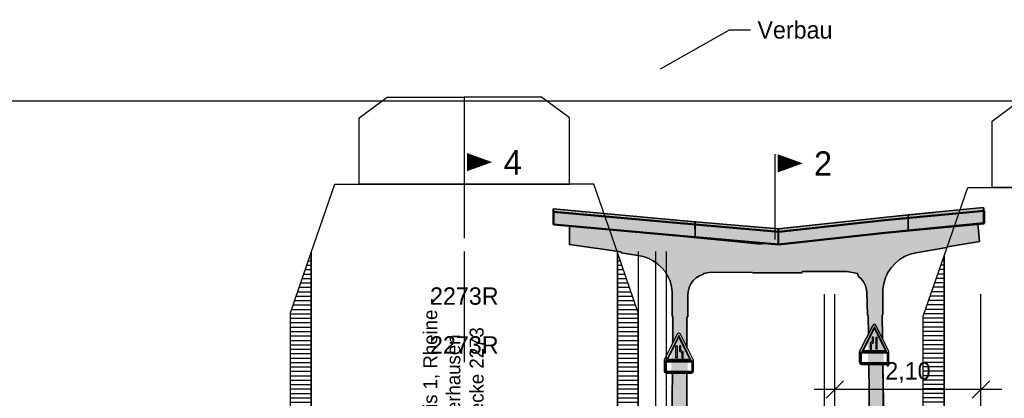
# Model space of a CAD drawing. Extents: x -805 to 3526, y -961 to 1039.
# Tile 447 of 471: x 1479.38 to 1493.53, y 38.4 to 43.84. Entities that reach past the tile are written whole.
import ezdxf
from ezdxf import colors
from ezdxf.entities.mleader import LeaderData, LeaderLine
from ezdxf.enums import TextEntityAlignment as Align
from ezdxf.math import Vec2, Vec3

# ---------------------------------------------------------------- set-up
doc = ezdxf.new("R2010")
doc.units = 0
for name, pattern in [('ACAD_ISO10W100', [18, 12, -3, 0, -3]), ('AUSGEZOGEN', [2, 1, 1]), ('STRICHPUNKT2', [12.7, 6.35, -3.175, 0, -3.175]), ('STRICHPUNKTX2', [50.8, 25.4, -12.7, 0, -12.7])]:
    doc.linetypes.add(name, pattern=pattern)
doc.layers.get('0').update_dxf_attribs({"color": 251})
for name, color, linetype in [('361___H__Lichtraumprofil GC Hauptgleise', 8, 'Continuous'), ('Lichtraumprofil', 9, 'Continuous'), ('Schnitt 3 m', 251, 'Continuous'), ('TTK-P-Abbruch', 40, 'Continuous'), ('TTK-P-Gleisachse', 250, 'Continuous'), ('TTK-P-PU', 12, 'Continuous'), ('TTK-P-QP Block', 162, 'Continuous'), ('TTK-P-Verbau', 35, 'Continuous'), ('TTK-P-Verm-ProVI', 112, 'Continuous'), ('TTK-Schnittlinien 200', 3, 'Continuous')]:
    doc.layers.add(name, color=color, linetype=linetype)
for name, color, linetype, lineweight in [('EB-2236S-GLEIS-TXT', 7, 'Continuous', 25), ('VE22-087 - Bf_Dorsten-Hervest ModellRevit2021_rvt-1-Schnitt 2$0$A-ROOF', 132, 'Continuous', 9), ('VE22-087 - Bf_Dorsten-Hervest ModellRevit2021_rvt-1-Schnitt 2$0$A-ROOF-FNSH', 132, 'Continuous', 35), ('VE22-087 - Bf_Dorsten-Hervest ModellRevit2021_rvt-1-Schnitt 2$0$A-ROOF-PATT', 132, 'Continuous', 9)]:
    doc.layers.add(name, color=color, linetype=linetype, lineweight=lineweight)
doc.styles.add('AKG DIN 6776', font='AKG_DIN67.TTF')
doc.styles.add('PROVI', font='PROVI.SHX')
doc.styles.get("Standard").update_dxf_attribs({"font": 'arial.ttf'})
doc.dimstyles.new('TTK', dxfattribs={"dimtxt": 2.5, "dimasz": 2.5, "dimexe": 3.5, "dimexo": 0.1, "dimgap": 1, "dimtad": 1, "dimzin": 0, "dimtxsty": 'AKG DIN 6776', "dimblk": 'OBLIQUE', "dimcen": -0.09, "dimdle": 3, "dimclrd": 256, "dimclre": 256, "dimclrt": 256, "dimadec": 3, "dimazin": 0, "dimtfac": 1, "dimtofl": 0, "dimtmove": 0, "dimatfit": 3, "dimldrblk": 'OBLIQUE', "dimfxl": 7, "dimfxlon": 1, "dimtolj": 1, "dimtzin": 0, "dimlwd": -1, "dimlwe": -1, "dimarcsym": 0})
pattern_1 = [(0, (-142.0505128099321, 86.79225352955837), (1.387778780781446e-17, 0.0635), [])]
pattern_2 = [(45, (-142.0505128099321, 87.4323611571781), (-0.04490128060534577, 0.04490128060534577), [])]

# ---------------------------------------------------------------- blocks, each defined once
blk = doc.blocks.new('_None')
blk = doc.blocks.new('ProVi SchnittF')
at = {"layer": 'EB-2236S-GLEIS-TXT', "style": 'PROVI'}
blk.add_text('2273R', height=0.25, dxfattribs=at).set_placement((-3.57892069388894, 8.04042459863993), align=Align.CENTER)
blk = doc.blocks.new('A$C59C97115')
at = {"layer": 'Lichtraumprofil', "transparency": 33554559}
h = blk.add_hatch(dxfattribs=at)
h.set_pattern_fill('ANSI31', color=42, scale=0.02, angle=315)
h.set_pattern_definition(pattern_1)
h.paths.add_polyline_path([(-2.19999999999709, 3.917187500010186), (-2.5, 3.049999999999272), (-2.5, 0.3800000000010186), (-2.19999999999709, 0.3800000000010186)])
h = blk.add_hatch(dxfattribs=at)
h.set_pattern_fill('ANSI31', color=42, scale=0.02, angle=315)
h.set_pattern_definition(pattern_1)
h.paths.add_polyline_path([(2.19999999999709, 3.917187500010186), (2.5, 3.049999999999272), (2.5, 0.3800000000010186), (2.19999999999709, 0.3800000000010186)])
h = blk.add_hatch(dxfattribs=at)
h.set_pattern_fill('ANSI31', color=42, scale=0.02)
h.set_pattern_definition(pattern_2)
h.paths.add_polyline_path([(-1.600000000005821, 0.3799999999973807), (-1.69999999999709, 0.3799999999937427), (-1.700000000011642, 0.7599999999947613), (-2.19999999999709, 0.7599999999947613), (-2.5, 0.7599999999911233), (-2.5, -3.637978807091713e-12), (-1.274999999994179, -3.637978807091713e-12)])
h = blk.add_hatch(dxfattribs=at)
h.set_pattern_fill('ANSI31', color=42, scale=0.02)
h.set_pattern_definition(pattern_2)
h.paths.add_polyline_path([(1.600000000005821, 0.3799999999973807), (1.69999999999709, 0.3799999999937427), (1.700000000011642, 0.7599999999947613), (2.19999999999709, 0.7599999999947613), (2.5, 0.7599999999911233), (2.5, -3.637978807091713e-12), (1.274999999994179, -3.637978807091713e-12)])
at = {"layer": 'Lichtraumprofil', "color": 42}
for p, q in [((-2.19999999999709, 3.917187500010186), (-1.860000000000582, 4.900000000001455)), ((-1.860000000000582, 4.900000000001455), (-1.509999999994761, 4.900000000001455)), ((-1.615000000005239, 4.900000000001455), (0, 4.900000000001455)), ((1.615000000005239, 4.900000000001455), (0, 4.900000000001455)), ((1.860000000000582, 4.900000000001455), (1.509999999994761, 4.900000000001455)), ((2.19999999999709, 3.917187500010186), (1.860000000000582, 4.900000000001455)), ((-2.19999999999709, 0.7599999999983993), (-2.19999999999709, 3.917187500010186)), ((2.19999999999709, 0.7599999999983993), (2.19999999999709, 3.917187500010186)), ((-1.700000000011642, 0.7599999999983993), (-2.19999999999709, 0.7599999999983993)), ((-1.69999999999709, 0.3799999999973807), (-1.700000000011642, 0.7599999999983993)), ((1.69999999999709, 0.3799999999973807), (1.700000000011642, 0.7599999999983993)), ((1.700000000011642, 0.7599999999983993), (2.19999999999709, 0.7599999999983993)), ((-1.600000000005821, 0.3800000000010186), (-1.69999999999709, 0.3799999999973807)), ((-1.274999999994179, 0), (-1.600000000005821, 0.3800000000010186)), ((1.274999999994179, 0), (1.600000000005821, 0.3800000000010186)), ((1.600000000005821, 0.3800000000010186), (1.69999999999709, 0.3799999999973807)), ((0, 0), (-1.274999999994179, 0)), ((0, 0), (1.274999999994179, 0))]:
    blk.add_line(p, q, dxfattribs=at)
at = {"layer": 'Lichtraumprofil', "color": 42, "flags": 128}
for points in [[(-1.509999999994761, 4.900000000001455), (-1.509999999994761, 5.849999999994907), (-1.10999999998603, 6.150000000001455), (0, 6.150000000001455), (0, 4.900000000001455), (-1.509999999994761, 4.900000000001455)], [(1.509999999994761, 4.900000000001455), (1.509999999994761, 5.849999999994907), (1.10999999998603, 6.150000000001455), (0, 6.150000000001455), (0, 4.900000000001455), (1.509999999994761, 4.900000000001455)], [(-2.19999999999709, 3.917187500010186), (-2.19999999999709, 0.3800000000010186), (-2.5, 0.3800000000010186), (-2.5, 3.049999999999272), (-2.19999999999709, 3.917187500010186)], [(2.19999999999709, 3.917187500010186), (2.19999999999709, 0.3800000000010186), (2.5, 0.3800000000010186), (2.5, 3.049999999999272), (2.19999999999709, 3.917187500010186)], [(-2.5, 0.7599999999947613), (-2.5, 0), (-1.274999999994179, 0), (-1.600000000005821, 0.3800000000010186), (-1.69999999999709, 0.3799999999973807), (-1.700000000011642, 0.7599999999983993), (-2.19999999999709, 0.7599999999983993), (-2.19999999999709, 0.7599999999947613), (-2.5, 0.7599999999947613)], [(2.5, 0.7599999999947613), (2.5, 0), (1.274999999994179, 0), (1.600000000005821, 0.3800000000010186), (1.69999999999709, 0.3799999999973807), (1.700000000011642, 0.7599999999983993), (2.19999999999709, 0.7599999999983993), (2.19999999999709, 0.7599999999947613), (2.5, 0.7599999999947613)]]:
    blk.add_lwpolyline(points, dxfattribs=at)
blk = doc.blocks.new('_OBLIQUE')
at = {"color": 0, "linetype": 'ByBlock'}
blk.add_line((-0.5, -0.5), (0.5, 0.5), dxfattribs=at)
blk = doc.blocks.new('*D658')
at = {"layer": 'DEFPOINTS', "color": 0}
for p in [(1491.098034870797, 38.52596669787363), (1493.198034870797, 37.37371682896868), (1491.098034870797, 36.39333936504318)]:
    blk.add_point(p, dxfattribs=at)
at = {"layer": 'TTK-P-PU'}
for p, q in [((1491.098034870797, 37.82596669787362), (1491.098034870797, 38.87596669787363)), ((1493.198034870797, 37.82596669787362), (1493.198034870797, 38.87596669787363)), ((1493.498034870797, 38.52596669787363), (1490.798034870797, 38.52596669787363))]:
    blk.add_line(p, q, dxfattribs=at)
at = {"layer": 'TTK-P-PU', "xscale": 0.25, "yscale": 0.25, "zscale": 0.25, "rotation": 180}
blk.add_blockref('_OBLIQUE', (1491.098034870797, 38.52596669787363), dxfattribs=at)
at = {"layer": 'TTK-P-PU', "xscale": 0.25, "yscale": 0.25, "zscale": 0.25}
blk.add_blockref('_OBLIQUE', (1493.198034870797, 38.52596669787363), dxfattribs=at)
at = {"layer": 'TTK-P-PU', "insert": (1492.148034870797, 38.76984690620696), "char_height": 0.25, "attachment_point": 5, "style": 'AKG DIN 6776'}
blk.add_mtext('\\A1;2,10', dxfattribs=at)
blk = doc.blocks.new('P-HP-Dorsten 2022  - Schnitt 2 Süden')
at = {"layer": 'VE22-087 - Bf_Dorsten-Hervest ModellRevit2021_rvt-1-Schnitt 2$0$A-ROOF-PATT'}
h = blk.add_hatch(dxfattribs=at)
h.set_pattern_fill('FP_9', color=40, style=0, pattern_type=2)
h.set_pattern_definition([(5.469999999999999, (-0.31208, 39.86199999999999), (-0.01821330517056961, 3.842356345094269e-06), [])])
h.paths.add_polyline_path([(9.371756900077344, 40.99445172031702), (10.79671317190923, 41.12977320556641), (10.79671317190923, 41.13063948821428), (9.422174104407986, 41.00010670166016)])
h = blk.add_hatch(dxfattribs=at)
h.set_pattern_fill('FP_10', color=55, style=0, pattern_type=2)
h.set_pattern_definition([(175.056, (0.4181, 41.413), (-0.005530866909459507, -3.351096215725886e-06), [])])
h.paths.add_polyline_path([(7.848272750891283, 40.82918338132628), (7.848272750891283, 40.82941993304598), (7.847333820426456, 40.8292645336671)])
at = {"layer": 'VE22-087 - Bf_Dorsten-Hervest ModellRevit2021_rvt-1-Schnitt 2$0$A-ROOF', "color": 40, "lineweight": 50}
for p, q in [((4.610268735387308, 41.074730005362), (4.610268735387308, 40.89473000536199)), ((4.610268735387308, 41.074730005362), (6.267282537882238, 40.92582934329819)), ((9.37166921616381, 40.95444339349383), (10.79671317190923, 41.0897713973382)), ((10.79671349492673, 40.90977142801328), (10.79671349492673, 41.08977142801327)), ((6.267282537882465, 40.92582934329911), (7.848272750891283, 40.78918338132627)), ((7.848272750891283, 40.7891833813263), (9.371669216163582, 40.9544433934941)), ((9.371669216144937, 40.77444339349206), (10.79671349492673, 40.90977142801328)), ((4.610268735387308, 40.89473000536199), (6.267282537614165, 40.74582934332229)), ((7.848272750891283, 40.60918338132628), (9.371669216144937, 40.77444339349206)), ((6.267282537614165, 40.74582934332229), (7.848272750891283, 40.60918338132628))]:
    blk.add_line(p, q, dxfattribs=at)
at = {"layer": 'VE22-087 - Bf_Dorsten-Hervest ModellRevit2021_rvt-1-Schnitt 2$0$A-ROOF', "color": 40, "lineweight": 25}
for p, q in [((6.281391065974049, 40.96467047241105), (6.323032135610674, 40.96125008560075)), ((9.422173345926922, 41.00010787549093), (9.371669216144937, 40.99444339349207)), ((10.79671349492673, 40.90977142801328), (10.79704317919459, 40.91067113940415)), ((7.848547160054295, 40.82939887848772), (7.848272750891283, 40.82918338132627))]:
    blk.add_line(p, q, dxfattribs=at)
at = {"layer": 'VE22-087 - Bf_Dorsten-Hervest ModellRevit2021_rvt-1-Schnitt 2$0$A-ROOF-FNSH', "color": 40, "lineweight": 25}
for p, q in [((4.610268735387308, 41.114730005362), (4.610268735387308, 41.074730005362)), ((10.01487716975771, 41.05552505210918), (9.37166962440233, 40.99444343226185)), ((10.79671349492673, 41.08977142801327), (10.79671349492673, 41.12977142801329)), ((7.848272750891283, 40.82918338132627), (6.267282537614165, 40.96582934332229)), ((9.371669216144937, 40.99444339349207), (7.848272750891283, 40.82918338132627))]:
    blk.add_line(p, q, dxfattribs=at)

msp = doc.modelspace()

# ---------------------------------------------------------------- hatches: boundary and pattern name
at = {"layer": 'TTK-P-Abbruch', "transparency": 33554483}
h = msp.add_hatch(color=251, dxfattribs=at)
h.dxf.hatch_style = 1
edge = h.paths.add_edge_path()
edge.add_line((1487.050113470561, 41.11822571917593), (1487.050125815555, 40.89822588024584))
edge.add_line((1487.050125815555, 40.89822588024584), (1487.284290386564, 40.8771885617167))
edge.add_line((1487.284290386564, 40.8771885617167), (1487.284290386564, 40.60928765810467))
edge.add_line((1487.284290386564, 40.60928765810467), (1488.340771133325, 40.43409035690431))
edge.add_arc((1488.206793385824, 39.89906679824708), 0.5515435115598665, 6.900213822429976, 75.9413974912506, ccw=False)
edge.add_line((1488.754342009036, 39.96532953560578), (1488.73462604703, 36.88056852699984))
edge.add_line((1488.73462604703, 36.88056852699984), (1488.619940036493, 36.88056852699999))
edge.add_line((1488.619940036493, 36.88056852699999), (1488.619940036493, 36.48056852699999))
edge.add_line((1488.619940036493, 36.48056852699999), (1488.319940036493, 36.08056852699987))
edge.add_line((1488.319940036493, 36.08056852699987), (1488.319940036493, 35.28056852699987))
edge.add_line((1488.319940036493, 35.28056852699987), (1488.077037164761, 34.98908508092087))
edge.add_line((1488.077037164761, 34.98908508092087), (1488.069940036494, 33.67290557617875))
edge.add_line((1488.069940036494, 33.67290557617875), (1489.128617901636, 33.61886529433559))
edge.add_line((1489.128617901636, 33.61886529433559), (1489.116711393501, 36.88056852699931))
edge.add_line((1489.116711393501, 36.88056852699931), (1488.972469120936, 36.88056852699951))
edge.add_line((1488.972469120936, 36.88056852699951), (1488.989164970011, 39.93339953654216))
edge.add_arc((1489.320392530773, 39.86946776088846), 0.3373410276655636, 94.86668855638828, 169.0754162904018, ccw=False)
edge.add_line((1489.291773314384, 40.20559260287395), (1491.275306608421, 40.21812159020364))
edge.add_line((1491.275306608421, 40.21812159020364), (1491.423115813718, 40.19205875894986))
edge.add_line((1491.423115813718, 40.19205875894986), (1491.444882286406, 40.13780035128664))
edge.add_arc((1491.257347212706, 39.90220518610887), 0.3011220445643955, 9.702097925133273, 51.48001364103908, ccw=False)
edge.add_line((1491.554162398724, 39.952951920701), (1491.599408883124, 37.76041029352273))
edge.add_line((1491.599408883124, 37.76041029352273), (1491.453662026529, 37.76041029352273))
edge.add_line((1491.453662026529, 37.76041029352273), (1491.428617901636, 33.66574696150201))
edge.add_line((1491.428617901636, 33.66574696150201), (1492.48555768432, 33.67290557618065))
edge.add_line((1492.48555768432, 33.67290557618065), (1492.485557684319, 34.98056852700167))
edge.add_line((1492.485557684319, 34.98056852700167), (1492.235557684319, 35.28056852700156))
edge.add_line((1492.235557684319, 35.28056852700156), (1492.235557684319, 36.08056852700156))
edge.add_line((1492.235557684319, 36.08056852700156), (1491.935557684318, 36.48056852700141))
edge.add_line((1491.935557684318, 36.48056852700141), (1491.935557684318, 36.88056852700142))
edge.add_line((1491.935557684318, 36.88056852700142), (1491.825845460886, 36.88056852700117))
edge.add_line((1491.825845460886, 36.88056852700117), (1491.788448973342, 39.96269522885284))
edge.add_arc((1492.359328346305, 39.9213313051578), 0.5723759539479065, 104.1089881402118, 175.8557902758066, ccw=False)
edge.add_line((1492.219801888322, 40.47644084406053), (1493.178246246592, 40.65204607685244))
edge.add_line((1493.178246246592, 40.65204607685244), (1493.1501941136, 40.90585182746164))
edge.add_line((1493.1501941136, 40.90585182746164), (1493.235004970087, 40.91680643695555))
edge.add_line((1493.235004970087, 40.91680643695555), (1493.235013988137, 41.13680672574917))
edge.add_line((1493.235013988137, 41.13680672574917), (1490.28676767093, 40.83155804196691))
edge.add_line((1490.28676767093, 40.83155804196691), (1487.050113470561, 41.11822571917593))

# ---------------------------------------------------------------- linework, layer by layer
at = {"layer": 'Schnitt 3 m', "color": 251, "lineweight": 35}
for p, q in [((1489.087436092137, 40.93519288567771), (1487.050113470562, 41.11822571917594)), ((1487.050113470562, 41.11822571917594), (1487.050125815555, 40.89822588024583)), ((1493.235013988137, 41.13680672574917), (1492.149340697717, 41.03384543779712)), ((1493.235004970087, 40.91680643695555), (1493.235013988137, 41.13680672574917)), ((1487.050125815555, 40.89822588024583), (1489.087472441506, 40.71519089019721)), ((1489.087472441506, 40.71519089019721), (1489.087436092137, 40.93519288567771)), ((1490.28676767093, 40.83155804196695), (1489.088073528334, 40.93512612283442)), ((1489.088073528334, 40.93512612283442), (1489.088104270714, 40.71512443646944)), ((1492.149398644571, 41.03367691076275), (1490.28517588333, 40.83164101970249)), ((1492.149340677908, 41.03367062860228), (1492.149315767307, 40.81384363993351)), ((1492.149315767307, 40.81384363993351), (1493.235004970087, 40.91680643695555)), ((1492.149349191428, 40.81367333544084), (1492.149398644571, 41.03367691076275)), ((1490.28517588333, 40.83164101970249), (1490.28515810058, 40.61164087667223)), ((1490.28515810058, 40.61164087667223), (1492.149349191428, 40.81367333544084)), ((1490.286778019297, 40.61155811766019), (1490.28676767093, 40.83155804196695)), ((1489.088104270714, 40.71512443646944), (1490.286778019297, 40.61155811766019))]:
    msp.add_line(p, q, dxfattribs=at)
at = {"layer": 'Schnitt 3 m', "color": 251}
for p, q in [((1493.177666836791, 40.65204607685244), (1493.1501941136, 40.90585182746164)), ((1493.1501941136, 40.90585182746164), (1493.150773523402, 40.90585182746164)), ((1493.150773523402, 40.90585182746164), (1493.1501941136, 40.90585182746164)), ((1493.1501941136, 40.90585182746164), (1493.177666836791, 40.65204607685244)), ((1493.150773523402, 40.90585182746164), (1493.178246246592, 40.65204607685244)), ((1493.178246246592, 40.65204607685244), (1493.150773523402, 40.90585182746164)), ((1487.284290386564, 40.8771885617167), (1487.284290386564, 40.60928765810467)), ((1487.284290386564, 40.60928765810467), (1487.284290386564, 40.8771885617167)), ((1489.756508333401, 40.64067898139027), (1487.784378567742, 40.83226069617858)), ((1487.792084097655, 40.83156843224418), (1489.757087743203, 40.64067898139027)), ((1489.757087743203, 40.64067898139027), (1487.792084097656, 40.8315684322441)), ((1492.158044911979, 40.81467148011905), (1492.149349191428, 40.81367333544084)), ((1489.088104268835, 40.71513788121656), (1489.087472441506, 40.71519089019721)), ((1490.035195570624, 40.61360602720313), (1489.756508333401, 40.64067898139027)), ((1489.757087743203, 40.64067898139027), (1490.0356867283, 40.61361460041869)), ((1490.0356867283, 40.61361460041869), (1489.757087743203, 40.64067898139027)), ((1490.224775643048, 40.61691516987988), (1490.035195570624, 40.61360602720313)), ((1492.717345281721, 40.57345727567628), (1493.177666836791, 40.65204607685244)), ((1493.177666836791, 40.65204607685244), (1492.717345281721, 40.57345727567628)), ((1493.178246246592, 40.65204607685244), (1492.717924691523, 40.57345727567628)), ((1492.717924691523, 40.57345727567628), (1493.178246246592, 40.65204607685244)), ((1493.177666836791, 40.65204607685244), (1493.178246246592, 40.65204607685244)), ((1493.178246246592, 40.65204607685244), (1493.177666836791, 40.65204607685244)), ((1487.284290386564, 40.60928765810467), (1488.026785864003, 40.50038888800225)), ((1488.026785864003, 40.50038888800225), (1487.284290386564, 40.60928765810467)), ((1488.026785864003, 40.50038888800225), (1488.026785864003, 40.48538888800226)), ((1488.026785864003, 40.48538888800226), (1488.026785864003, 40.50038888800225)), ((1488.026785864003, 40.48538888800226), (1488.263830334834, 40.44784461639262)), ((1488.263830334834, 40.44784461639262), (1488.026785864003, 40.48538888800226)), ((1492.178260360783, 40.46626935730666), (1492.260184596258, 40.4866123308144)), ((1492.260184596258, 40.4866123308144), (1492.178260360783, 40.46626935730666)), ((1492.26076400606, 40.4866123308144), (1492.178839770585, 40.46626935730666)), ((1492.178839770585, 40.46626935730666), (1492.26076400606, 40.4866123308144)), ((1492.260184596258, 40.4866123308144), (1492.706738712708, 40.56285067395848)), ((1492.706738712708, 40.56285067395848), (1492.260184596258, 40.4866123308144)), ((1492.260184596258, 40.4866123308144), (1492.26076400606, 40.4866123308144)), ((1492.26076400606, 40.4866123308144), (1492.260184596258, 40.4866123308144)), ((1492.707318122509, 40.56285067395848), (1492.26076400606, 40.4866123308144)), ((1492.26076400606, 40.4866123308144), (1492.707318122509, 40.56285067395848)), ((1492.706738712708, 40.56285067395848), (1492.717345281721, 40.57345727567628)), ((1492.717345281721, 40.57345727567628), (1492.706738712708, 40.56285067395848)), ((1492.706738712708, 40.56285067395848), (1492.707318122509, 40.56285067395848)), ((1492.707318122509, 40.56285067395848), (1492.706738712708, 40.56285067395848)), ((1492.717924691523, 40.57345727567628), (1492.707318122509, 40.56285067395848)), ((1492.707318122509, 40.56285067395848), (1492.717924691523, 40.57345727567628)), ((1492.717345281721, 40.57345727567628), (1492.717924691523, 40.57345727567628)), ((1492.717924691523, 40.57345727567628), (1492.717345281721, 40.57345727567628)), ((1488.263830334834, 40.44784461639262), (1488.340771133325, 40.43409035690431)), ((1488.340771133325, 40.43409035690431), (1488.263830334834, 40.44784461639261)), ((1488.340771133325, 40.43409035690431), (1488.415018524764, 40.4096691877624)), ((1488.415018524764, 40.4096691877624), (1488.340771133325, 40.43409035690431)), ((1488.415018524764, 40.4096691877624), (1488.485101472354, 40.37506495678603)), ((1488.485101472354, 40.37506495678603), (1488.415018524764, 40.4096691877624)), ((1488.485101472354, 40.37506495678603), (1488.549631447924, 40.33096326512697)), ((1488.549631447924, 40.33096326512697), (1488.485101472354, 40.37506495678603)), ((1491.906244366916, 40.27417292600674), (1491.962727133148, 40.33690358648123)), ((1491.962727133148, 40.33690358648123), (1491.906244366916, 40.27417292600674)), ((1491.96330654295, 40.33690358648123), (1491.906823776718, 40.27417292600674)), ((1491.906823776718, 40.27417292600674), (1491.96330654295, 40.33690358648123)), ((1491.962727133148, 40.33690358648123), (1492.027874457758, 40.3905809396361)), ((1492.027874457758, 40.3905809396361), (1491.962727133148, 40.33690358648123)), ((1491.962727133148, 40.33690358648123), (1491.96330654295, 40.33690358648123)), ((1491.96330654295, 40.33690358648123), (1491.962727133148, 40.33690358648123)), ((1492.02845386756, 40.3905809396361), (1491.96330654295, 40.33690358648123)), ((1491.96330654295, 40.33690358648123), (1492.02845386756, 40.3905809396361)), ((1492.027874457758, 40.3905809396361), (1492.10025056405, 40.43402199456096)), ((1492.10025056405, 40.43402199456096), (1492.027874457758, 40.3905809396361)), ((1492.027874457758, 40.3905809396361), (1492.02845386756, 40.3905809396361)), ((1492.02845386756, 40.3905809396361), (1492.027874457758, 40.3905809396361)), ((1492.100829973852, 40.43402199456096), (1492.02845386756, 40.3905809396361)), ((1492.02845386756, 40.3905809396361), (1492.100829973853, 40.43402199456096)), ((1492.10025056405, 40.43402199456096), (1492.178260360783, 40.46626935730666)), ((1492.178260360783, 40.46626935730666), (1492.10025056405, 40.43402199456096)), ((1492.100829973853, 40.43402199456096), (1492.10025056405, 40.43402199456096)), ((1492.10025056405, 40.43402199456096), (1492.100829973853, 40.43402199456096)), ((1492.178839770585, 40.46626935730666), (1492.100829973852, 40.43402199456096)), ((1492.100829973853, 40.43402199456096), (1492.178839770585, 40.46626935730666)), ((1492.178260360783, 40.46626935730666), (1492.178839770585, 40.46626935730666)), ((1492.178839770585, 40.46626935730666), (1492.178260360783, 40.46626935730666)), ((1488.549631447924, 40.33096326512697), (1488.607329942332, 40.27823788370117)), ((1488.607329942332, 40.27823788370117), (1488.549631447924, 40.33096326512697)), ((1488.607329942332, 40.27823788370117), (1488.657053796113, 40.21793344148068)), ((1488.657053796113, 40.21793344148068), (1488.607329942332, 40.27823788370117)), ((1488.657053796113, 40.21793344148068), (1488.69781784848, 40.15124472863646)), ((1488.69781784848, 40.15124472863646), (1488.657053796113, 40.21793344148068)), ((1489.291773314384, 40.20559260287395), (1489.207840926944, 40.19043000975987)), ((1489.207840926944, 40.19043000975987), (1489.291773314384, 40.20559260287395)), ((1489.207840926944, 40.19043000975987), (1489.207840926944, 40.18043000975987)), ((1489.207840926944, 40.18043000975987), (1489.207840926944, 40.19043000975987)), ((1489.916191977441, 40.20559260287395), (1489.291773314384, 40.20559260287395)), ((1489.916191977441, 40.20559260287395), (1489.923034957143, 40.20080108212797)), ((1489.923034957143, 40.20080108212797), (1489.916191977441, 40.20559260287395)), ((1489.923034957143, 40.20080108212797), (1490.620308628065, 40.20080108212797)), ((1490.620308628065, 40.20080108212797), (1489.923034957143, 40.20080108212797)), ((1490.620308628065, 40.20080108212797), (1490.630308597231, 40.21812159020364)), ((1490.630308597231, 40.21812159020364), (1490.620308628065, 40.20080108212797)), ((1490.620308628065, 40.20080108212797), (1490.620888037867, 40.20080108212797)), ((1490.620888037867, 40.20080108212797), (1490.620308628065, 40.20080108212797)), ((1490.630888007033, 40.21812159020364), (1490.620888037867, 40.20080108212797)), ((1490.620888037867, 40.20080108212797), (1490.630888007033, 40.21812159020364)), ((1490.630308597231, 40.21812159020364), (1491.275306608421, 40.21812159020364)), ((1491.275306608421, 40.21812159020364), (1490.630308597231, 40.21812159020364)), ((1491.275306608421, 40.21812159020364), (1491.423115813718, 40.19205875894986)), ((1491.423115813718, 40.19205875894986), (1491.275306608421, 40.21812159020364)), ((1491.423115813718, 40.19205875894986), (1491.435468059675, 40.14595940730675)), ((1491.435468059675, 40.14595940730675), (1491.423115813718, 40.19205875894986)), ((1491.82403339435, 40.1272508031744), (1491.859670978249, 40.20377147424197)), ((1491.859670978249, 40.20377147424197), (1491.82403339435, 40.1272508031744)), ((1491.860250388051, 40.20377147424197), (1491.824612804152, 40.1272508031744)), ((1491.824612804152, 40.1272508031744), (1491.860250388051, 40.20377147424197)), ((1491.859670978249, 40.20377147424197), (1491.906244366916, 40.27417292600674)), ((1491.906244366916, 40.27417292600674), (1491.859670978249, 40.20377147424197)), ((1491.859670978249, 40.20377147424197), (1491.860250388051, 40.20377147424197)), ((1491.860250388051, 40.20377147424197), (1491.859670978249, 40.20377147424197)), ((1491.906823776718, 40.27417292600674), (1491.860250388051, 40.20377147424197)), ((1491.860250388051, 40.20377147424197), (1491.906823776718, 40.27417292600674)), ((1491.906244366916, 40.27417292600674), (1491.906823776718, 40.27417292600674)), ((1491.906823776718, 40.27417292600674), (1491.906244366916, 40.27417292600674)), ((1488.69781784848, 40.15124472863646), (1488.728814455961, 40.07949302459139)), ((1488.728814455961, 40.07949302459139), (1488.69781784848, 40.15124472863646)), ((1488.728814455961, 40.07949302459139), (1488.749429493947, 40.0040999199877)), ((1488.749429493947, 40.0040999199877), (1488.728814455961, 40.07949302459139)), ((1489.027087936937, 40.04241625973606), (1489.061224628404, 40.08940152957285)), ((1489.061224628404, 40.08940152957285), (1489.027087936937, 40.04241625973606)), ((1489.061804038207, 40.08940152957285), (1489.027667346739, 40.04241625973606)), ((1489.027667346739, 40.04241625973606), (1489.061804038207, 40.08940152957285)), ((1489.061224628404, 40.08940152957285), (1489.103721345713, 40.12898630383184)), ((1489.103721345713, 40.12898630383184), (1489.061224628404, 40.08940152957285)), ((1489.061224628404, 40.08940152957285), (1489.061804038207, 40.08940152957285)), ((1489.061804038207, 40.08940152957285), (1489.061224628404, 40.08940152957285)), ((1489.104300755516, 40.12898630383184), (1489.061804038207, 40.08940152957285)), ((1489.061804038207, 40.08940152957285), (1489.104300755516, 40.12898630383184)), ((1489.103721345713, 40.12898630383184), (1489.153007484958, 40.15970759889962)), ((1489.153007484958, 40.15970759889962), (1489.103721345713, 40.12898630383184)), ((1489.103721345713, 40.12898630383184), (1489.104300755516, 40.12898630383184)), ((1489.104300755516, 40.12898630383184), (1489.103721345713, 40.12898630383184)), ((1489.15358689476, 40.15970759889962), (1489.104300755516, 40.12898630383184)), ((1489.104300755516, 40.12898630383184), (1489.15358689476, 40.15970759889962)), ((1489.153007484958, 40.15970759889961), (1489.15358689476, 40.15970759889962)), ((1489.15358689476, 40.15970759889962), (1489.153007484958, 40.15970759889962)), ((1489.207840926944, 40.18043000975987), (1489.15358689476, 40.15970759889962)), ((1489.15358689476, 40.15970759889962), (1489.207840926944, 40.18043000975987)), ((1491.435468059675, 40.14595940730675), (1491.474507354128, 40.1121251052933)), ((1491.474507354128, 40.1121251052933), (1491.435468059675, 40.14595940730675)), ((1491.474507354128, 40.1121251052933), (1491.507184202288, 40.07211194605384)), ((1491.507184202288, 40.07211194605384), (1491.474507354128, 40.1121251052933)), ((1491.507184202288, 40.07211194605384), (1491.532535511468, 40.02709924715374)), ((1491.532535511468, 40.02709924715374), (1491.507184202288, 40.07211194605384)), ((1491.800117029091, 40.04629734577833), (1491.82403339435, 40.1272508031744)), ((1491.82403339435, 40.1272508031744), (1491.800117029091, 40.04629734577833)), ((1491.824612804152, 40.1272508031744), (1491.800696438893, 40.04629734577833)), ((1491.800696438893, 40.04629734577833), (1491.824612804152, 40.1272508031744)), ((1491.824612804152, 40.1272508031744), (1491.82403339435, 40.1272508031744)), ((1491.82403339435, 40.1272508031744), (1491.824612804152, 40.1272508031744)), ((1488.749429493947, 40.0040999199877), (1488.759254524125, 39.92655915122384)), ((1488.759254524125, 39.92655915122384), (1488.749429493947, 40.0040999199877)), ((1488.759254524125, 39.92655915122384), (1488.759254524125, 39.57655915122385)), ((1488.759254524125, 39.57655915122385), (1488.759254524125, 39.92655915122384)), ((1488.989164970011, 39.93339953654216), (1488.986222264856, 39.87539714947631)), ((1488.986222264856, 39.87539714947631), (1488.989164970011, 39.93339953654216)), ((1489.00315231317, 39.9897669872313), (1488.989164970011, 39.93339953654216)), ((1488.989164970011, 39.93339953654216), (1489.00315231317, 39.9897669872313)), ((1489.027667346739, 40.04241625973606), (1489.00315231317, 39.9897669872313)), ((1489.00315231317, 39.9897669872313), (1489.027667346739, 40.04241625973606)), ((1489.027087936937, 40.04241625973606), (1489.027667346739, 40.04241625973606)), ((1489.027667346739, 40.04241625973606), (1489.027087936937, 40.04241625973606)), ((1491.532535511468, 40.02709924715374), (1491.549814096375, 39.97841367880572)), ((1491.549814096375, 39.97841367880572), (1491.532535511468, 40.02709924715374)), ((1491.549814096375, 39.97841367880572), (1491.558510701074, 39.92749016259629)), ((1491.558510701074, 39.92749016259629), (1491.549814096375, 39.97841367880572)), ((1491.558510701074, 39.92749016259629), (1491.565614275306, 39.59354729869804)), ((1491.565614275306, 39.59354729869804), (1491.558510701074, 39.92749016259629)), ((1491.788448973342, 39.96269522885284), (1491.800117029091, 40.04629734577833)), ((1491.800117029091, 40.04629734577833), (1491.788448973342, 39.96269522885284)), ((1491.788448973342, 39.60269522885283), (1491.788448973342, 39.96269522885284)), ((1491.788448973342, 39.96269522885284), (1491.789028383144, 39.96269522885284)), ((1491.789028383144, 39.96269522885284), (1491.788448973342, 39.96269522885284)), ((1491.788448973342, 39.96269522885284), (1491.788448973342, 39.60269522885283)), ((1491.800696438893, 40.04629734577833), (1491.789028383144, 39.96269522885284)), ((1491.789028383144, 39.96269522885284), (1491.800696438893, 40.04629734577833)), ((1491.800117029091, 40.04629734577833), (1491.800696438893, 40.04629734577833)), ((1491.800696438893, 40.04629734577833), (1491.800117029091, 40.04629734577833)), ((1488.986222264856, 39.87539714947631), (1488.986222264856, 39.57039714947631)), ((1488.986222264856, 39.57039714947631), (1488.986222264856, 39.87539714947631)), ((1488.759254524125, 39.57655915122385), (1488.768509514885, 39.57407927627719)), ((1488.768509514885, 39.57407927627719), (1488.759254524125, 39.57655915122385)), ((1488.768509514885, 39.57407927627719), (1488.768509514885, 39.19610077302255)), ((1488.768509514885, 39.19610077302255), (1488.768509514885, 39.57407927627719)), ((1488.971889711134, 39.46039714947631), (1488.971889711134, 39.57039714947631)), ((1488.971889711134, 39.57039714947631), (1488.985642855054, 39.57039714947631)), ((1488.972469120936, 39.57039714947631), (1488.972469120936, 39.46039714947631)), ((1488.972469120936, 39.46039714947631), (1488.972469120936, 39.57039714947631)), ((1488.985642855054, 39.57039714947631), (1488.986222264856, 39.57039714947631)), ((1488.986222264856, 39.57039714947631), (1488.985642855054, 39.57039714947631)), ((1491.565614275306, 39.59354729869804), (1491.575273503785, 39.59095910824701)), ((1491.575273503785, 39.59095910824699), (1491.565614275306, 39.59354729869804)), ((1491.575273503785, 39.59095910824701), (1491.57898134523, 39.32060133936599)), ((1491.57898134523, 39.32060133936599), (1491.575273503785, 39.59095910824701)), ((1491.777842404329, 39.59208862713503), (1491.788448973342, 39.60269522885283)), ((1491.788448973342, 39.60269522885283), (1491.777842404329, 39.59208862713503)), ((1491.78242604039, 39.25787217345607), (1491.777842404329, 39.59208862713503)), ((1491.777842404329, 39.59208862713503), (1491.778421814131, 39.59208862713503)), ((1491.777842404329, 39.59208862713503), (1491.78242604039, 39.25787217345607)), ((1488.971889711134, 39.13071927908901), (1488.971889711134, 39.46039714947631)), ((1488.972469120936, 39.46039714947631), (1488.972469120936, 39.1295604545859)), ((1488.972469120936, 39.12956045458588), (1488.972469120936, 39.46039714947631)), ((1491.45382363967, 39.07022943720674), (1491.641369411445, 39.44540563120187)), ((1491.641475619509, 39.44540563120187), (1491.453929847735, 39.07022943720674)), ((1491.665120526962, 39.42553909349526), (1491.487382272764, 39.0699823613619)), ((1491.503558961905, 39.07998236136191), (1491.665120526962, 39.40317841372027)), ((1491.665078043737, 39.45999602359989), (1491.664971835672, 39.45999602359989)), ((1491.842858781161, 39.0699823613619), (1491.665120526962, 39.42553909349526)), ((1491.665120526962, 39.40317841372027), (1491.826682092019, 39.07998236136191)), ((1491.87383508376, 39.07501282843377), (1491.688680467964, 39.44540563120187)), ((1488.830246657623, 39.31957558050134), (1488.645051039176, 38.94918277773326)), ((1488.853848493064, 39.29970904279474), (1488.676070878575, 38.94415231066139)), ((1488.692251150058, 38.95415231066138), (1488.853848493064, 39.27734836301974)), ((1489.031626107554, 38.94415231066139), (1488.853848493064, 39.29970904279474)), ((1488.853848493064, 39.27734836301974), (1489.015445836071, 38.95415231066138)), ((1488.853868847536, 39.33416597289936), (1488.853854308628, 39.33416597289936)), ((1489.065049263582, 38.94439938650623), (1488.877461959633, 39.31957558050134)), ((1491.633798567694, 39.21200027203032), (1491.603139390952, 39.19056589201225)), ((1491.622212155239, 39.18071887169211), (1491.652794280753, 39.20209938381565)), ((1491.633798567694, 39.27735573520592), (1491.633781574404, 39.27735573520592)), ((1491.652794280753, 39.27735573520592), (1491.633798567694, 39.27735573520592)), ((1491.633798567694, 39.27735573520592), (1491.633798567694, 39.21200027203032)), ((1491.652794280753, 39.20209938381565), (1491.652794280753, 39.27735573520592)), ((1491.688930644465, 39.27735573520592), (1491.688947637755, 39.27735573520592)), ((1491.688947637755, 39.27735573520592), (1491.708020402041, 39.27735573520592)), ((1491.688947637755, 39.10377604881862), (1491.688947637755, 39.27735573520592)), ((1491.708020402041, 39.10377604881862), (1491.708020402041, 39.27735573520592)), ((1488.810935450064, 39.15152568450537), (1488.830012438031, 39.15152568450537)), ((1488.810935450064, 38.97794599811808), (1488.810935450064, 39.15152568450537)), ((1488.830012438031, 39.15152568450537), (1488.830012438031, 38.97794599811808)), ((1488.8851737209, 39.15152568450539), (1488.866173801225, 39.15152568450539)), ((1488.866173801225, 39.15152568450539), (1488.866173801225, 39.07626933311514)), ((1488.866173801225, 39.07626933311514), (1488.896762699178, 39.05488882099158)), ((1488.8851737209, 39.08617022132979), (1488.8851737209, 39.15152568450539)), ((1488.915839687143, 39.06473584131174), (1488.8851737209, 39.08617022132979)), ((1488.915839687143, 38.97794599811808), (1488.915839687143, 39.06473584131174)), ((1491.45382363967, 38.91155117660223), (1491.45382363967, 39.07022943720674)), ((1491.453929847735, 39.07022943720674), (1491.45382363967, 39.07022943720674)), ((1491.453929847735, 39.07022943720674), (1491.453929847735, 38.91155117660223)), ((1491.481075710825, 39.06081961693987), (1491.481033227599, 39.06081961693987)), ((1491.845201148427, 39.06081961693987), (1491.481075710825, 39.06081961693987)), ((1491.487382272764, 39.0699823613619), (1491.842858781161, 39.0699823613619)), ((1491.826682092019, 39.07998236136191), (1491.503558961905, 39.07998236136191)), ((1491.603139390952, 39.10377604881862), (1491.603122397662, 39.10377604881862)), ((1491.603139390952, 39.19056589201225), (1491.603139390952, 39.10377604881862)), ((1491.603139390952, 39.10377604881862), (1491.622212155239, 39.10377604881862)), ((1491.622212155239, 39.10377604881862), (1491.622212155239, 39.18071887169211)), ((1491.688947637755, 39.10377604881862), (1491.688930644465, 39.10377604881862)), ((1491.708020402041, 39.10377604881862), (1491.688947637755, 39.10377604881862)), ((1491.87383508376, 38.91106947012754), (1491.87383508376, 39.07501282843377)), ((1488.645051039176, 38.94918277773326), (1488.645051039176, 38.78523941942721)), ((1488.659813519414, 38.92109337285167), (1488.659813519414, 38.78507741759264)), ((1488.67081347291, 38.78726938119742), (1488.67081347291, 38.9189014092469)), ((1489.037915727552, 38.93498956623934), (1488.673709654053, 38.93498956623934)), ((1488.675901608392, 38.92398956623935), (1489.035723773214, 38.92398956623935)), ((1488.676070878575, 38.94415231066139), (1489.031626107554, 38.94415231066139)), ((1489.015445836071, 38.95415231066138), (1488.692251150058, 38.95415231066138)), ((1488.830012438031, 38.97794599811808), (1488.810935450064, 38.97794599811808)), ((1488.896762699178, 39.05488882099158), (1488.896762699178, 38.97794599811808)), ((1488.896762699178, 38.97794599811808), (1488.915839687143, 38.97794599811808)), ((1489.037921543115, 38.93498956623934), (1489.037915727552, 38.93498956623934)), ((1489.040811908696, 38.9189014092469), (1489.040811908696, 38.78726938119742)), ((1489.051811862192, 38.78507741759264), (1489.051811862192, 38.92109337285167)), ((1489.065049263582, 38.78572112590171), (1489.065049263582, 38.94439938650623)), ((1489.065049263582, 38.94439938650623), (1489.06506380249, 38.94439938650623)), ((1491.467182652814, 39.0469234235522), (1491.467182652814, 38.91090746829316)), ((1491.478180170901, 38.91309943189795), (1491.478180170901, 39.04473145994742)), ((1491.48326717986, 39.04981961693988), (1491.843009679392, 39.04981961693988)), ((1491.848096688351, 39.04473145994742), (1491.848096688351, 38.91309943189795)), ((1491.859094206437, 38.91090746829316), (1491.859094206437, 39.0469234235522)), ((1489.035723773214, 38.78218122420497), (1488.675901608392, 38.78218122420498)), ((1491.47950197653, 38.88586704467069), (1491.479608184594, 38.88586704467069)), ((1491.479608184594, 38.88586704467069), (1491.848161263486, 38.88586704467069)), ((1491.481033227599, 38.8970112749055), (1491.481075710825, 38.8970112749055)), ((1491.481075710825, 38.89701127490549), (1491.845201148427, 38.8970112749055)), ((1491.843009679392, 38.90801127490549), (1491.48326717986, 38.90801127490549)), ((1491.584943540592, 38.88586704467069), (1491.599408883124, 37.8311246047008)), ((1491.599408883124, 37.8311246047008), (1491.584943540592, 38.88586704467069)), ((1491.798603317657, 38.07830377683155), (1491.787527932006, 38.88586704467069)), ((1491.787527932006, 38.88586704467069), (1491.798603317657, 38.07830377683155)), ((1491.788107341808, 38.88586704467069), (1491.799182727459, 38.07830377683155)), ((1491.799182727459, 38.07830377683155), (1491.788107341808, 38.88586704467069)), ((1488.670730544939, 38.76003699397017), (1489.039365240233, 38.76003699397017)), ((1488.673709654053, 38.77118122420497), (1489.037915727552, 38.77118122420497)), ((1488.763934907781, 38.76003699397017), (1488.747837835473, 37.37404140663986)), ((1488.747837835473, 37.37404140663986), (1488.763934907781, 38.76003699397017)), ((1488.971889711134, 37.43631411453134), (1488.971889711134, 38.76003699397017)), ((1488.972469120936, 38.76003699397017), (1488.972469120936, 37.43631411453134)), ((1488.972469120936, 37.43631411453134), (1488.972469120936, 38.76003699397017)), ((1489.037915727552, 38.77118122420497), (1489.037921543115, 38.77118122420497)), ((1489.039365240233, 38.76003699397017), (1489.039379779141, 38.76003699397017))]:
    msp.add_line(p, q, dxfattribs=at)
for centre, major_axis, ratio, start_param, end_param in [((1491.664971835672, 39.43360175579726), (0, 0.02639426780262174), 0.9997743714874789, 0.369049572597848, 1.107148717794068), ((1491.665078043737, 39.43360175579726), (0, 0.02639426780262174), 0.9997743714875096, 5.176036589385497, 7.390334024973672), ((1491.664971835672, 39.43360175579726), (0, 0.02639426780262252), 0.999774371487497, 1.554312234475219e-15, 0.1230165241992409), ((1488.853854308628, 39.30777170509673), (0, 0.02639426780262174), 0.9999957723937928, 5.176036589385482, 7.390334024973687), ((1488.853868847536, 39.30777170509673), (0, 0.0263942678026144), 0.9999957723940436, 6.160168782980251, 6.406201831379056), ((1491.481075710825, 39.0469234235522), (0, 0.01389619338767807), 0.9997743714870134, 1.554312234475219e-15, 1.570796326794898), ((1491.845201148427, 39.0469234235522), (0, 0.01389619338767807), 0.9997743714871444, 4.712388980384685, 6.283185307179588), ((1488.673709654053, 38.92109337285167), (0, 0.01389619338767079), 0.9999957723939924, 1.554312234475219e-15, 1.570796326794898), ((1488.675901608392, 38.9189014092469), (0, 0.005088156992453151), 0.9999957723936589, 1.554312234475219e-15, 1.570796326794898), ((1489.035723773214, 38.9189014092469), (0, 0.005088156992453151), 0.9999957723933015, 4.712388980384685, 6.283185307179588), ((1489.037915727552, 38.92109337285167), (0, 0.01389619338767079), 0.9999957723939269, 4.712388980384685, 6.283185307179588), ((1491.48326717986, 39.04473145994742), (0, 0.005088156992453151), 0.9997743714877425, 1.554312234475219e-15, 1.570796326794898), ((1491.843009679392, 39.04473145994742), (0, 0.005088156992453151), 0.999774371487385, 4.712388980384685, 6.283185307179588), ((1488.670730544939, 38.78572112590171), (0, 0.02568413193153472), 0.9999957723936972, 1.589552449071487, 3.141592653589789), ((1488.673709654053, 38.78507741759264), (0, 0.01389619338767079), 0.9999957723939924, 1.570796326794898, 3.141592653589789), ((1488.675901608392, 38.78726938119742), (0, 0.005088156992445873), 0.9999957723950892, 1.570796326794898, 3.141592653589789), ((1489.035723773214, 38.78726938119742), (0, 0.005088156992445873), 0.9999957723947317, 3.141592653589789, 4.712388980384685), ((1489.037915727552, 38.78507741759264), (0, 0.01389619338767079), 0.9999957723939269, 3.141592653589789, 4.712388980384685), ((1489.039365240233, 38.78572112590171), (0, 0.02568413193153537), 0.9999957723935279, 3.141592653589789, 4.712388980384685), ((1491.479501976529, 38.91155117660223), (0, 0.02568413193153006), 0.9997743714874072, 1.570796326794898, 2.617993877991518), ((1491.479608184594, 38.91155117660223), (0, 0.02568413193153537), 0.999774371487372, 1.570796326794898, 3.141592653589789), ((1491.481075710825, 38.91090746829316), (0, 0.01389619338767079), 0.9997743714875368, 1.570796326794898, 3.141592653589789), ((1491.48326717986, 38.91309943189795), (0, 0.005088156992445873), 0.999774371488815, 1.570796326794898, 3.141592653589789), ((1491.843009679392, 38.91309943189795), (0, 0.005088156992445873), 0.999774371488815, 3.141592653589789, 4.712388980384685), ((1491.845201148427, 38.91090746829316), (0, 0.01389619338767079), 0.9997743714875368, 3.141592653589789, 4.712388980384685), ((1491.848161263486, 38.91155117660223), (0, 0.02568413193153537), 0.9997743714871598, 3.141592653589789, 4.693632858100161)]:
    msp.add_ellipse(centre, major_axis=major_axis, ratio=ratio, start_param=start_param, end_param=end_param, dxfattribs=at)
at = {"layer": 'TTK-P-Gleisachse', "color": 251, "linetype": 'STRICHPUNKT2', "ltscale": 0.25}
msp.add_line((1485.771755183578, 40.50645471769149), (1485.771755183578, 31.51002238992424), dxfattribs=at)
at = {"layer": 'TTK-P-Gleisachse', "color": 251, "linetype": 'AUSGEZOGEN', "ltscale": 0.25}
for p, q in [((1488.271755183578, 40.50645471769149), (1488.271755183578, 31.51002238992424)), ((1488.521755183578, 40.50645471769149), (1488.521755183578, 31.51002238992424)), ((1488.671755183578, 40.50645471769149), (1488.671755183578, 31.51002238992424))]:
    msp.add_line(p, q, dxfattribs=at)
at = {"layer": 'TTK-P-PU', "color": 251}
for p, q in [((1490.948034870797, 31.29719131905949), (1490.948034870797, 39.8939289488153)), ((1491.098034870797, 31.29719131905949), (1491.098034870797, 39.8939289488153)), ((1493.198034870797, 31.29719131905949), (1493.198034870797, 39.8939289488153))]:
    msp.add_line(p, q, dxfattribs=at)
at = {"layer": 'TTK-P-Verm-ProVI', "color": 251}
msp.add_lwpolyline([(1469.907995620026, 30.76668849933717), (1501.408203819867, 30.76668849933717), (1501.408203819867, 42.66842048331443), (1469.907995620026, 42.66842048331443)], close=True, dxfattribs=at)
at = {"layer": 'TTK-Schnittlinien 200', "color": 251, "linetype": 'ACAD_ISO10W100', "ltscale": 0.5}
for p, q in [((1485.769613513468, 41.92200580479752), (1485.769613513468, 40.69846630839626)), ((1490.234850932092, 41.90455273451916), (1490.234850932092, 40.68101323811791))]:
    msp.add_line(p, q, dxfattribs=at)
at = {"layer": 'TTK-Schnittlinien 200', "color": 251, "linetype": 'ByBlock', "ltscale": 0.03}
for points in [[(1485.809393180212, 41.7903812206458, 0.2625000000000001, 0, 0), (1486.172258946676, 41.7903812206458, 0, 0, 0)], [(1490.274630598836, 41.77292815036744, 0.2625000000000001, 0, 0), (1490.6374963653, 41.77292815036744, 0, 0, 0)]]:
    msp.add_lwpolyline(points, format="xyseb", dxfattribs=at)

# ---------------------------------------------------------------- block references
at = {"layer": '361___H__Lichtraumprofil GC Hauptgleise', "color": 251}
msp.add_blockref('A$C59C97115', (1485.771755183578, 36.5752356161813), dxfattribs=at)
at = {"layer": '361___H__Lichtraumprofil GC Hauptgleise', "color": 251, "xscale": -1}
msp.add_blockref('A$C59C97115', (1494.868511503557, 36.52678687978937), dxfattribs=at)
at = {"layer": 'TTK-P-PU', "color": 251}
msp.add_blockref('ProVi SchnittF', (1489.350675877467, 30.99985366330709), dxfattribs=at)
at = {"layer": 'TTK-P-QP Block', "color": 251}
msp.add_blockref('P-HP-Dorsten 2022  - Schnitt 2 Süden', (1482.444840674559, 0.0001283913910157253), dxfattribs=at)

# ---------------------------------------------------------------- texts
at = {"layer": 'EB-2236S-GLEIS-TXT', "color": 251, "style": 'PROVI'}
msp.add_text('2273R', height=0.25, dxfattribs=at).set_placement((1485.771755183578, 39.7417563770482), align=Align.CENTER)
at = {"layer": 'TTK-P-Gleisachse', "color": 251, "insert": (1486.051361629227, 37.84330850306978), "char_height": 0.2, "attachment_point": 7, "rotation": 90.00000000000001}
msp.add_mtext_dynamic_manual_height_columns('{\\fAKG DIN 6776|b0|i0|c0|p2;Gleis 1, Rheine - Oberhausen\\PStrecke 2273}', width=3.055588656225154, gutter_width=12.5, heights=[0], dxfattribs=at)
at = {"layer": 'TTK-Schnittlinien 200', "color": 251, "linetype": 'STRICHPUNKTX2', "ltscale": 0.03, "style": 'AKG DIN 6776'}
for s, p in [('4', (1486.338666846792, 41.61275660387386)), ('2', (1490.797669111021, 41.59530353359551))]:
    msp.add_text(s, height=0.35, dxfattribs=at).set_placement(p)

# ---------------------------------------------------------------- dimensions: what is measured, and where the dimension line sits
at = {"layer": 'TTK-P-PU', "color": 251}
dim = msp.add_linear_dim(base=(1491.098034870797, 38.52596669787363), p1=(1493.198034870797, 37.37371682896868), p2=(1491.098034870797, 36.39333936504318), dimstyle='TTK', override={"dimscale": 0}, dxfattribs=at)
dim.commit()
dim.dimension.update_dxf_attribs({"geometry": '*D658', "text_midpoint": (1492.148034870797, 38.76984690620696)})

# ---------------------------------------------------------------- leaders
at = {"layer": 'TTK-P-Verbau', "color": 251}
ml = msp.add_multileader_mtext('Standard', dxfattribs=at)
ml.set_content('Verbau', color=256, style='AKG DIN 6776')
ml.set_leader_properties(color=256)
ml.set_arrow_properties(name='NONE')
ml.build(insert=Vec2(0, 0))
ml.multileader.update_dxf_attribs({"dogleg_length": 3, "arrow_head_size": 0.3, "scale": 0.1})
ctx = ml.context
ctx.base_point, ctx.scale, ctx.char_height, ctx.arrow_head_size, ctx.landing_gap_size, ctx.plane_origin = Vec3(1489.885034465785, 43.6892550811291), 0.1, 0.25, 0.3, 0.1, Vec3(1488.590681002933, 43.1282323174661)
notes = []
notes.append((ctx, [(0, (1, 1, 0), (1489.585034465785, 43.68948688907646), (1, 0), 0.3, [(0, [(1488.590681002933, 43.1282323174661)], 0, [])])]))
ctx.mtext.insert, ctx.mtext.flow_direction = Vec3(1489.985034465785, 43.81455199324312), 5
for ctx, leaders in notes:
    for number, flags, end, landing, length, lines in leaders:
        leader = LeaderData()
        leader.index, (leader.has_last_leader_line, leader.has_dogleg_vector, leader.attachment_direction) = number, flags
        leader.last_leader_point, leader.dogleg_vector, leader.dogleg_length = Vec3(end), Vec3(landing), length
        for number, points, colour, breaks in lines:
            line = LeaderLine()
            line.index, line.vertices, line.color, line.breaks = number, Vec3.list(points), colors.encode_raw_color(colour), breaks
            leader.lines.append(line)
        ctx.leaders.append(leader)

doc.saveas('drawing.dxf')
